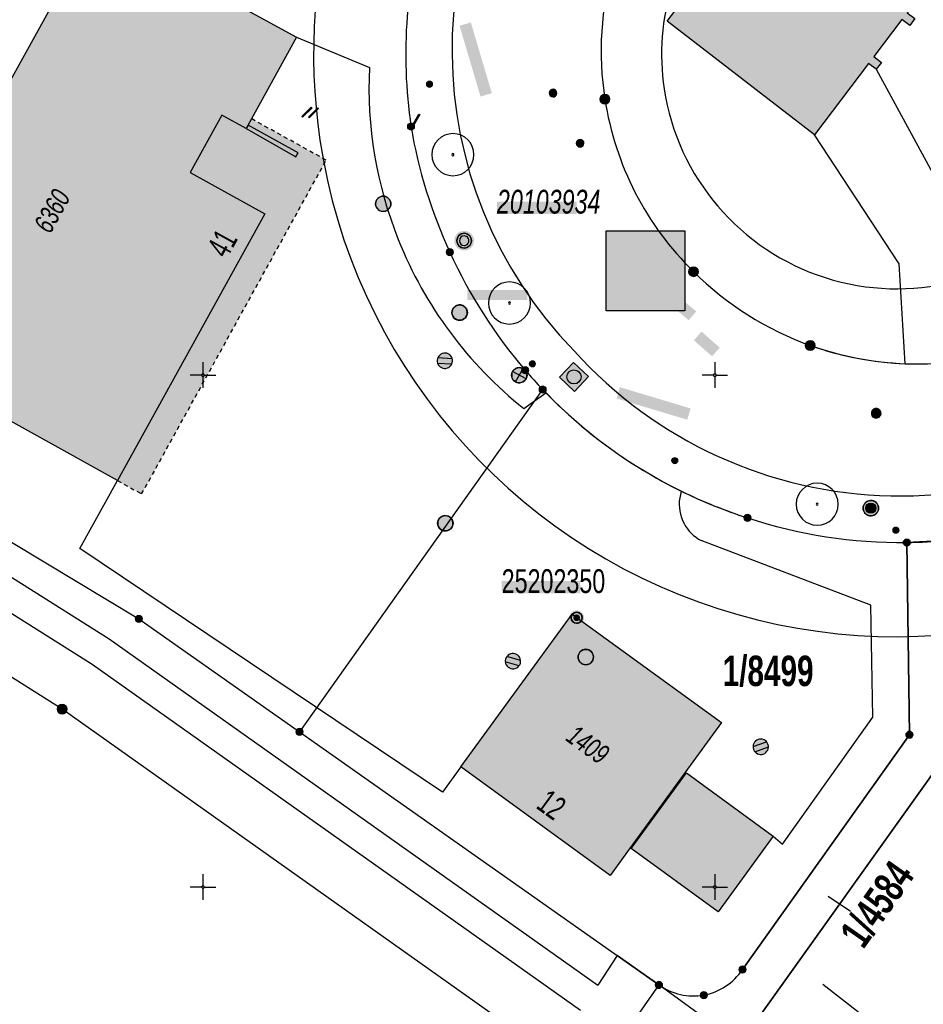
# Model space of a CAD drawing. Header units: metres. Extents: x 2695560 to 2696939, y 1260491 to 1262050.
# Tile 810 of 1005: x 2696017 to 2696061, y 1261544 to 1261592. Entities that reach past the tile are written whole.
import ezdxf

# ---------------------------------------------------------------- set-up
doc = ezdxf.new("R2010")
doc.units = ezdxf.units.M
doc.linetypes.add('AUSGEZOGEN', pattern=[0])
doc.linetypes.add('VERDECKT2_S2', pattern=[0.36, 0.2, -0.16])
for name, color, linetype in [('XR$1$AV_Flächen (EO)', 7, 'AUSGEZOGEN'), ('XR$1$AV_Gebäudeflächen (BB)', 7, 'AUSGEZOGEN'), ('XR$1$AV_Gebäudeflächen (EO)', 7, 'AUSGEZOGEN'), ('XR$1$AV_Grenzpunkte', 7, 'AUSGEZOGEN'), ('XR$1$AV_Grundstück-Nr.', 7, 'AUSGEZOGEN'), ('XR$1$AV_Haus-Nr.', 7, 'AUSGEZOGEN'), ('XR$1$AV_Hinweislinien', 7, 'AUSGEZOGEN'), ('XR$1$AV_Höhenfixpunkt-Nr.', 7, 'AUSGEZOGEN'), ('XR$1$AV_Höhenfixpunkte', 7, 'AUSGEZOGEN'), ('XR$1$AV_Koordinatennetzpunkte', 7, 'AUSGEZOGEN'), ('XR$1$AV_Lagefixpunkt-Nr.', 7, 'AUSGEZOGEN'), ('XR$1$AV_Lagefixpunkte', 7, 'AUSGEZOGEN'), ('XR$1$AV_Linien (BB)', 7, 'AUSGEZOGEN'), ('XR$1$AV_Versicherung-Nr.', 7, 'AUSGEZOGEN'), ('XR$1$AW_LK_Schachtdeckel', 24, 'AUSGEZOGEN'), ('XR$1$EW_LK_Knoten', 1, 'AUSGEZOGEN'), ('XR$1$GA_LK_Absperrarmatur', 32, 'AUSGEZOGEN'), ('XR$1$GR_Baum', 94, 'AUSGEZOGEN'), ('XR$1$Liegenschaftsgrenzen', 7, 'AUSGEZOGEN'), ('XR$1$PFAV', 255, 'AUSGEZOGEN'), ('XR$1$PFAW', 255, 'AUSGEZOGEN'), ('XR$1$PFEW', 255, 'AUSGEZOGEN'), ('XR$1$PFGA', 255, 'AUSGEZOGEN'), ('XR$1$PFWA', 255, 'AUSGEZOGEN'), ('XR$1$RAEW', 8, 'AUSGEZOGEN'), ('XR$1$RP_Abstandslinie', 7, 'AUSGEZOGEN'), ('XR$1$WA_LK_Absperrarmatur', 171, 'AUSGEZOGEN'), ('XR$1$WA_LK_Hydrant', 171, 'AUSGEZOGEN'), ('XR$1$WA_LK_Rohrleitungsteil', 171, 'AUSGEZOGEN')]:
    doc.layers.add(name, color=color, linetype=linetype)
doc.styles.add('ARIAL', font='arial.ttf')

# ---------------------------------------------------------------- blocks, each defined once
blk = doc.blocks.new('COMPLEXOBJECT_42')
at = {"layer": 'XR$1$AV_Linien (BB)', "color": 7, "linetype": 'AUSGEZOGEN', "transparency": 33554687}
blk.add_lwpolyline([(6052.851, 11552.492), (6053.295, 11552.096), (6057.72, 11558.29), (6057.624, 11563.768), (6049.336, 11566.922)], dxfattribs=at)
for centre, radius, start, end in [((6050.462, 11568.654), 2.209, 162.0537, 170.631), ((6050.256, 11568.699), 1.998, 170.9164, 208.3171), ((6050.257, 11568.693), 1.996, 208.1608, 242.5261)]:
    blk.add_arc(centre, radius, start, end, dxfattribs=at)
blk = doc.blocks.new('COMPLEXOBJECT_288')
at = {"layer": 'XR$1$AV_Linien (BB)', "color": 7, "linetype": 'AUSGEZOGEN', "transparency": 33554687}
for centre, radius, start, end in [((6058.975, 11590.951), 24.081, 243.8471, 252.1407), ((6059.09, 11590.834), 24.006, 251.7949, 270.6685)]:
    blk.add_arc(centre, radius, start, end, dxfattribs=at)
blk = doc.blocks.new('COMPLEXOBJECT_289')
at = {"layer": 'XR$1$AV_Linien (BB)', "color": 7, "linetype": 'AUSGEZOGEN', "transparency": 33554687}
blk.add_lwpolyline([(6059.37, 11566.83), (6059.5, 11557.44), (6051.35, 11545.97)], dxfattribs=at)
for centre, radius, start, end in [((6048.868, 11547.668), 3.007, 281.3456, 325.6137), ((6048.983, 11547.677), 2.995, 235.1156, 279.1628)]:
    blk.add_arc(centre, radius, start, end, dxfattribs=at)
blk = doc.blocks.new('COMPLEXOBJECT_294')
at = {"layer": 'XR$1$AV_Linien (BB)', "color": 7, "linetype": 'AUSGEZOGEN', "transparency": 33554687}
blk.add_lwpolyline([(6057.54, 11611.31), (6054.66, 11608.1), (6048.25, 11600.71)], dxfattribs=at)
for centre, radius, start, end in [((6024.34, 11638.743), 42.984, 349.5405, 3.5448), ((6024.097, 11638.578), 43.194, 344.4514, 349.8144), ((6024.152, 11638.455), 43.108, 335.4728, 344.5896), ((6023.991, 11638.691), 43.352, 331.4171, 335.2774), ((6024.373, 11638.746), 43.043, 320.4021, 331.1098), ((6059.407, 11590.675), 15.006, 138.0319, 163.0896), ((6059.441, 11590.822), 14.996, 163.6626, 189.0219), ((6059.446, 11590.766), 14.993, 188.8081, 225.621), ((6059.964, 11591.161), 15.638, 225.2766, 250.1721), ((6059.9, 11591.191), 15.645, 250.4319, 267.7952)]:
    blk.add_arc(centre, radius, start, end, dxfattribs=at)
blk = doc.blocks.new('COMPLEXOBJECT_398')
at = {"layer": 'XR$1$AV_Linien (BB)', "color": 7, "linetype": 'AUSGEZOGEN', "transparency": 33554687}
for p, q in [((6029.573, 11591.498), (6033.127, 11590.017)), ((6040.678, 11573.364), (6041.743, 11574.14))]:
    blk.add_line(p, q, dxfattribs=at)
for centre, radius, start, end in [((6053.172, 11589.066), 20.067, 177.2837, 201.7957), ((6053.164, 11589.063), 20.059, 201.7966, 231.5042)]:
    blk.add_arc(centre, radius, start, end, dxfattribs=at)
blk = doc.blocks.new('COMPLEXOBJECT_402')
at = {"layer": 'XR$1$AV_Linien (BB)', "color": 7, "linetype": 'AUSGEZOGEN', "transparency": 33554687}
for p, q in [((6036.065, 11598.028), (6035.99, 11597.79)), ((6041.59, 11574.3), (6041.743, 11574.14))]:
    blk.add_line(p, q, dxfattribs=at)
for centre, radius, start, end in [((6058.904, 11590.647), 24.002, 162.6858, 188.4016), ((6058.774, 11591.083), 23.941, 189.4802, 204.9088), ((6058.912, 11590.905), 23.992, 204.3845, 220.7636), ((6058.733, 11590.656), 23.694, 220.5892, 223.6541)]:
    blk.add_arc(centre, radius, start, end, dxfattribs=at)
blk = doc.blocks.new('COMPLEXOBJECT_563')
at = {"layer": 'XR$1$AV_Linien (BB)', "color": 7, "linetype": 'AUSGEZOGEN', "transparency": 33554687}
for centre, radius, start, end in [((6058.239, 11590.872), 21.077, 136.9843, 224.1981), ((6059.061, 11590.564), 21.466, 222.0776, 315.4497)]:
    blk.add_arc(centre, radius, start, end, dxfattribs=at)
blk = doc.blocks.new('COMPLEXOBJECT_1268')
at = {"layer": 'XR$1$Liegenschaftsgrenzen', "color": 7, "linetype": 'AUSGEZOGEN', "transparency": 33554687}
for centre, radius, start, end in [((6058.933, 11590.851), 23.973, 223.661, 252.1636), ((6059.09, 11590.834), 24.006, 251.7949, 270.6685)]:
    blk.add_arc(centre, radius, start, end, dxfattribs=at)
blk = doc.blocks.new('COMPLEXOBJECT_1269')
at = {"layer": 'XR$1$Liegenschaftsgrenzen', "color": 7, "linetype": 'AUSGEZOGEN', "transparency": 33554687}
for centre, radius, start, end in [((6058.904, 11590.647), 24.002, 162.6858, 188.4016), ((6058.774, 11591.083), 23.941, 189.4802, 204.9088), ((6058.912, 11590.905), 23.992, 204.3845, 220.7636), ((6058.733, 11590.656), 23.694, 220.5892, 223.6541)]:
    blk.add_arc(centre, radius, start, end, dxfattribs=at)
blk = doc.blocks.new('COMPLEXOBJECT_1335')
at = {"layer": 'XR$1$Liegenschaftsgrenzen', "color": 7, "linetype": 'AUSGEZOGEN', "transparency": 33554687}
blk.add_lwpolyline([(6051.35, 11545.97), (6059.5, 11557.44), (6059.37, 11566.83)], dxfattribs=at)
for centre, radius, start, end in [((6048.868, 11547.668), 3.007, 281.3456, 325.6137), ((6048.983, 11547.677), 2.995, 235.1156, 279.1628)]:
    blk.add_arc(centre, radius, start, end, dxfattribs=at)
blk = doc.blocks.new('COMPLEXOBJECT_1336')
at = {"layer": 'XR$1$Liegenschaftsgrenzen', "color": 7, "linetype": 'AUSGEZOGEN', "transparency": 33554687}
blk.add_line((6048.25, 11600.71), (6054.66, 11608.1), dxfattribs=at)
for centre, radius, start, end in [((6059.407, 11590.675), 15.006, 138.0319, 163.0896), ((6059.441, 11590.822), 14.996, 163.6626, 189.0219), ((6059.446, 11590.766), 14.993, 188.8081, 225.621), ((5805.016, 11839.466), 371.446, 315.7338, 317.13039), ((6059.868, 11591.188), 15.649, 281.4331, 315.3976), ((6059.964, 11591.161), 15.638, 225.2766, 250.1721), ((6059.902, 11591.2), 15.654, 250.4365, 281.3041)]:
    blk.add_arc(centre, radius, start, end, dxfattribs=at)
blk = doc.blocks.new('BWAV1')
at = {"layer": 'XR$1$PFAV', "transparency": 33554687}
blk.add_hatch(color=7, dxfattribs=at).paths.add_polyline_path([(0.67, 0), (0.656, 0.135), (0.616, 0.264), (0.55, 0.383), (0.462, 0.486), (0.354, 0.569), (0.233, 0.628), (0.101, 0.662), (-0.034, 0.669), (-0.168, 0.649), (-0.295, 0.602), (-0.41, 0.53), (-0.508, 0.436), (-0.586, 0.325), (-0.639, 0.201), (-0.667, 0.068), (-0.667, -0.068), (-0.639, -0.201), (-0.586, -0.325), (-0.508, -0.436), (-0.41, -0.53), (-0.295, -0.602), (-0.168, -0.649), (-0.034, -0.669), (0.101, -0.662), (0.233, -0.628), (0.354, -0.569), (0.462, -0.486), (0.55, -0.383), (0.616, -0.264), (0.656, -0.135)])
at = {"color": 7, "transparency": 33554687}
for radius, start, end in [(0.5, 91.19481, 268.80519), (0.326, 91.19481, 268.80519), (0.5, 268.80519, 91.19481), (0.326, 268.80519, 91.19481)]:
    blk.add_arc((0, 0), radius, start, end, dxfattribs=at)
at = {"layer": 'XR$1$PFAV', "transparency": 33554687}
blk.add_circle((0, 0), 0.5, dxfattribs=at)
blk = doc.blocks.new('BAV15')
at = {"layer": 'XR$1$PFAV', "transparency": 33554687}
blk.add_hatch(color=7, dxfattribs=at).paths.add_polyline_path([(0.5, 0), (0.49, 0.1), (0.46, 0.2), (0.41, 0.29), (0.34, 0.36), (0.26, 0.42), (0.17, 0.47), (0.08, 0.49), (-0.03, 0.5), (-0.13, 0.48), (-0.22, 0.45), (-0.31, 0.4), (-0.38, 0.33), (-0.44, 0.24), (-0.48, 0.15), (-0.5, 0.05), (-0.5, -0.05), (-0.48, -0.15), (-0.44, -0.24), (-0.38, -0.33), (-0.31, -0.4), (-0.22, -0.45), (-0.13, -0.48), (-0.03, -0.5), (0.08, -0.49), (0.17, -0.47), (0.26, -0.42), (0.34, -0.36), (0.41, -0.29), (0.46, -0.2), (0.49, -0.1)])
at = {"color": 7, "transparency": 33554687}
for start, end in [(90, 270), (270, 90)]:
    blk.add_arc((0, 0), 0.5, start, end, dxfattribs=at)
at = {"layer": 'XR$1$PFAV', "transparency": 33554687}
blk.add_circle((0, 0), 0.5, dxfattribs=at)
blk = doc.blocks.new('BWAV18')
at = {"true_color": 0x000000, "transparency": 33554687}
blk.add_hatch(color=18, dxfattribs=at).paths.add_polyline_path([(0.3, 0), (0.294, 0.06), (0.276, 0.118), (0.246, 0.171), (0.207, 0.217), (0.159, 0.255), (0.104, 0.281), (0.045, 0.297), (-0.015, 0.3), (-0.075, 0.29), (-0.132, 0.269), (-0.184, 0.237), (-0.228, 0.195), (-0.262, 0.146), (-0.286, 0.09), (-0.298, 0.03), (-0.298, -0.03), (-0.286, -0.09), (-0.262, -0.146), (-0.228, -0.195), (-0.184, -0.237), (-0.132, -0.269), (-0.075, -0.29), (-0.015, -0.3), (0.045, -0.297), (0.104, -0.281), (0.159, -0.255), (0.207, -0.217), (0.246, -0.171), (0.276, -0.118), (0.294, -0.06)])
at = {"layer": 'XR$1$PFAV', "transparency": 33554687}
blk.add_hatch(color=7, dxfattribs=at).paths.add_polyline_path([(0.67, 0), (0.656, 0.135), (0.616, 0.264), (0.55, 0.383), (0.462, 0.486), (0.354, 0.569), (0.233, 0.628), (0.101, 0.662), (-0.034, 0.669), (-0.168, 0.649), (-0.295, 0.602), (-0.41, 0.53), (-0.508, 0.436), (-0.586, 0.325), (-0.639, 0.201), (-0.667, 0.068), (-0.667, -0.068), (-0.639, -0.201), (-0.586, -0.325), (-0.508, -0.436), (-0.41, -0.53), (-0.295, -0.602), (-0.168, -0.649), (-0.034, -0.669), (0.101, -0.662), (0.233, -0.628), (0.354, -0.569), (0.462, -0.486), (0.55, -0.383), (0.616, -0.264), (0.656, -0.135)])
at = {"color": 7, "transparency": 33554687}
for start, end in [(91.19481, 268.80519), (268.80519, 91.19481)]:
    blk.add_arc((0, 0), 0.5, start, end, dxfattribs=at)
at = {"layer": 'XR$1$PFAV', "transparency": 33554687}
blk.add_circle((0, 0), 0.5, dxfattribs=at)
blk = doc.blocks.new('BAV2041')
at = {"color": 7, "transparency": 33554687}
for p, q in [((0, 0.5), (0, 0.05)), ((-0.05, 0), (-0.5, 0)), ((0.05, 0), (0.5, 0)), ((0, -0.05), (0, -0.5))]:
    blk.add_line(p, q, dxfattribs=at)
blk.add_circle((0, 0), 0.05, dxfattribs=at)
for start, end in [(90, 270), (270, 90)]:
    blk.add_arc((0, 0), 0.05, start, end, dxfattribs=at)
blk = doc.blocks.new('COMPLEXOBJECT_1447')
at = {"layer": 'XR$1$RP_Abstandslinie', "color": 7, "linetype": 'AUSGEZOGEN', "transparency": 33554687}
for centre, radius, start, end in [((6058.899, 11590.65), 11.501, 137.5711, 188.3516), ((6058.891, 11590.717), 11.503, 188.685, 252.2818), ((6058.892, 11590.712), 11.498, 252.269, 315.55)]:
    blk.add_arc(centre, radius, start, end, dxfattribs=at)
blk = doc.blocks.new('COMPLEXOBJECT_1448')
at = {"layer": 'XR$1$RP_Abstandslinie', "color": 7, "linetype": 'AUSGEZOGEN', "transparency": 33554687}
blk.add_lwpolyline([(6055.28, 11545.26), (6088.03, 11519.72), (6093.24, 11520.65), (6115.19, 11556.9), (6139, 11596.26), (6160.24, 11631.33), (6176.29, 11657.85), (6191.31, 11682.66), (6188.98, 11688.6)], dxfattribs=at)
for centre, radius, start, end in [((6058.9, 11590.645), 28.496, 137.6804, 188.4041), ((6058.894, 11590.728), 28.502, 188.5707, 252.1351), ((6058.893, 11590.724), 28.498, 252.1336, 315.5306)]:
    blk.add_arc(centre, radius, start, end, dxfattribs=at)
blk = doc.blocks.new('WBGR1')
at = {"color": 94, "transparency": 33554687}
for radius, start, end in [(1, 90, 270), (1, 270, 90), (0.05, 90, 270), (0.05, 270, 90)]:
    blk.add_arc((0, 0), radius, start, end, dxfattribs=at)
blk = doc.blocks.new('BAW2090')
at = {"layer": 'XR$1$PFAW', "lineweight": 25, "transparency": 33554687}
blk.add_hatch(color=7, dxfattribs=at).paths.add_polyline_path([(0.5, 0), (0.49, 0.101), (0.459, 0.197), (0.41, 0.286), (0.344, 0.362), (0.264, 0.424), (0.174, 0.469), (0.076, 0.494), (-0.025, 0.499), (-0.125, 0.484), (-0.22, 0.449), (-0.306, 0.395), (-0.379, 0.326), (-0.437, 0.243), (-0.477, 0.15), (-0.497, 0.051), (-0.497, -0.051), (-0.477, -0.15), (-0.437, -0.243), (-0.379, -0.326), (-0.306, -0.395), (-0.22, -0.449), (-0.125, -0.484), (-0.025, -0.499), (0.076, -0.494), (0.174, -0.469), (0.264, -0.424), (0.344, -0.362), (0.41, -0.286), (0.459, -0.197), (0.49, -0.101)])
at = {"lineweight": 25, "transparency": 33554687}
for p, q in [((-0.177, 0.468), (-0.177, -0.468)), ((0.179, 0.467), (0.177, -0.468))]:
    blk.add_line(p, q, dxfattribs=at)
for start, end in [(90, 180), (180, 270), (0, 90), (270, 0)]:
    blk.add_arc((0, 0), 0.5, start, end, dxfattribs=at)
blk = doc.blocks.new('BAW2082')
at = {"layer": 'XR$1$PFAW', "transparency": 33554687}
blk.add_hatch(color=7, dxfattribs=at).paths.add_polyline_path([(0.509, -0.003), (0.499, 0.098), (0.469, 0.194), (0.42, 0.283), (0.354, 0.359), (0.274, 0.421), (0.183, 0.466), (0.085, 0.491), (-0.016, 0.496), (-0.116, 0.481), (-0.211, 0.446), (-0.297, 0.392), (-0.37, 0.323), (-0.428, 0.24), (-0.468, 0.147), (-0.488, 0.047), (-0.488, -0.054), (-0.468, -0.153), (-0.428, -0.246), (-0.37, -0.329), (-0.297, -0.398), (-0.211, -0.452), (-0.116, -0.487), (-0.016, -0.502), (0.085, -0.497), (0.183, -0.472), (0.274, -0.427), (0.354, -0.366), (0.42, -0.289), (0.469, -0.2), (0.499, -0.104)])
at = {"transparency": 33554687}
for start, end in [(91.19481, 268.80519), (268.80519, 91.19481)]:
    blk.add_arc((0.01, 0), 0.5, start, end, dxfattribs=at)
at = {"layer": 'XR$1$PFAW', "transparency": 33554687}
blk.add_circle((0.009, -0.003), 0.5, dxfattribs=at)
blk = doc.blocks.new('BAW2087')
at = {"lineweight": 25, "true_color": 0x000000, "transparency": 33554687}
h = blk.add_hatch(color=18, dxfattribs=at)
h.paths.add_polyline_path([(-0.5, 0.5), (-0.5, -0.5), (0.5, -0.5), (0.5, 0.5)])
h.paths.add_polyline_path([(0.337, -0.069), (0.316, -0.136), (0.282, -0.196), (0.237, -0.249), (0.182, -0.292), (0.119, -0.322), (0.052, -0.34), (-0.017, -0.343), (-0.086, -0.333), (-0.151, -0.309), (-0.21, -0.272), (-0.261, -0.224), (-0.301, -0.167), (-0.328, -0.103), (-0.342, -0.035), (-0.342, 0.035), (-0.328, 0.103), (-0.301, 0.167), (-0.261, 0.224), (-0.21, 0.272), (-0.151, 0.309), (-0.086, 0.333), (-0.017, 0.343), (0.052, 0.34), (0.119, 0.322), (0.182, 0.292), (0.237, 0.249), (0.282, 0.196), (0.316, 0.136), (0.337, 0.069), (0.344, 0)], flags=16)
at = {"layer": 'XR$1$PFAW', "lineweight": 25, "transparency": 33554687}
blk.add_hatch(color=7, dxfattribs=at).paths.add_polyline_path([(0.344, 0), (0.337, 0.069), (0.316, 0.136), (0.282, 0.196), (0.237, 0.249), (0.182, 0.292), (0.119, 0.322), (0.052, 0.34), (-0.017, 0.343), (-0.086, 0.333), (-0.151, 0.309), (-0.21, 0.272), (-0.261, 0.224), (-0.301, 0.167), (-0.328, 0.103), (-0.342, 0.035), (-0.342, -0.035), (-0.328, -0.103), (-0.301, -0.167), (-0.261, -0.224), (-0.21, -0.272), (-0.151, -0.309), (-0.086, -0.333), (-0.017, -0.343), (0.052, -0.34), (0.119, -0.322), (0.182, -0.292), (0.237, -0.249), (0.282, -0.196), (0.316, -0.136), (0.337, -0.069)])
at = {"lineweight": 25, "transparency": 33554687}
for p, q in [((-0.5, 0.5, 0.993), (0.5, 0.5, 0.993)), ((-0.5, -0.5, 0.993), (-0.5, 0.5, 0.993)), ((0.5, 0.5, 0.993), (0.5, -0.5, 0.993)), ((0.5, -0.5, 0.993), (-0.5, -0.5, 0.993))]:
    blk.add_line(p, q, dxfattribs=at)
blk.add_circle((0, 0), 0.344, dxfattribs=at)
at = {"layer": 'XR$1$PFAW', "lineweight": 25, "transparency": 33554687}
blk.add_line((-0.5, 0.5), (0.5, 0.5), dxfattribs=at)
at = {"layer": 'XR$1$PFAW', "color": 31, "lineweight": 25, "transparency": 33554687}
for p, q in [((-0.5, -0.5), (-0.5, 0.5)), ((0.5, 0.5), (0.5, -0.5)), ((0.5, -0.5), (-0.5, -0.5))]:
    blk.add_line(p, q, dxfattribs=at)
at = {"layer": 'XR$1$PFAW', "lineweight": 25, "transparency": 33554687}
blk.add_circle((0, 0), 0.344, dxfattribs=at)
blk = doc.blocks.new('BWA2013')
at = {"true_color": 0x000000, "transparency": 33554687}
blk.add_hatch(color=18, dxfattribs=at).paths.add_polyline_path([(-0.291, -0.409), (0.352, 0.357), (0.291, 0.409), (-0.352, -0.357)])
at = {"transparency": 33554687}
blk.add_lwpolyline([(-0.291, -0.409), (-0.352, -0.357), (0.291, 0.409), (0.352, 0.357), (-0.291, -0.409)], close=True, dxfattribs=at)
blk = doc.blocks.new('BWA2009')
at = {"true_color": 0x000000, "transparency": 33554687}
blk.add_hatch(color=18, dxfattribs=at).paths.add_polyline_path([(0.333, 0), (0.327, 0.067), (0.306, 0.131), (0.274, 0.19), (0.23, 0.242), (0.176, 0.283), (0.116, 0.313), (0.05, 0.329), (-0.017, 0.333), (-0.084, 0.323), (-0.147, 0.299), (-0.204, 0.264), (-0.253, 0.217), (-0.291, 0.162), (-0.318, 0.1), (-0.332, 0.034), (-0.332, -0.034), (-0.318, -0.1), (-0.291, -0.162), (-0.253, -0.217), (-0.204, -0.264), (-0.147, -0.299), (-0.084, -0.323), (-0.017, -0.333), (0.05, -0.329), (0.116, -0.313), (0.176, -0.283), (0.23, -0.242), (0.274, -0.19), (0.306, -0.131), (0.327, -0.067)])
at = {"layer": 'XR$1$PFWA', "transparency": 33554687}
blk.add_hatch(color=7, dxfattribs=at).paths.add_polyline_path([(0.5, 0), (0.49, 0.101), (0.459, 0.197), (0.41, 0.286), (0.344, 0.362), (0.264, 0.424), (0.174, 0.469), (0.076, 0.494), (-0.025, 0.499), (-0.125, 0.484), (-0.22, 0.449), (-0.306, 0.395), (-0.379, 0.326), (-0.437, 0.243), (-0.477, 0.15), (-0.497, 0.051), (-0.497, -0.051), (-0.477, -0.15), (-0.437, -0.243), (-0.379, -0.326), (-0.306, -0.395), (-0.22, -0.449), (-0.125, -0.484), (-0.025, -0.499), (0.076, -0.494), (0.174, -0.469), (0.264, -0.424), (0.344, -0.362), (0.41, -0.286), (0.459, -0.197), (0.49, -0.101)])
at = {"transparency": 33554687}
blk.add_circle((0, 0), 0.333, dxfattribs=at)
for start, end in [(90, 180), (180, 270), (0, 90), (270, 0)]:
    blk.add_arc((0, 0), 0.5, start, end, dxfattribs=at)
at = {"layer": 'XR$1$PFWA', "transparency": 33554687}
blk.add_circle((0, 0), 0.5, dxfattribs=at)
blk = doc.blocks.new('BWA965')
at = {"layer": 'XR$1$PFWA', "transparency": 33554687}
blk.add_hatch(color=7, dxfattribs=at).paths.add_polyline_path([(0, 0.5), (-0.05, 0.5), (-0.1, 0.49), (-0.15, 0.48), (-0.2, 0.46), (-0.24, 0.44), (-0.29, 0.41), (-0.33, 0.38), (-0.36, 0.34), (-0.4, 0.31), (-0.42, 0.26), (-0.45, 0.22), (-0.47, 0.17), (-0.48, 0.13), (-0.49, 0.08), (-0.5, 0.03), (-0.5, -0.03), (-0.49, -0.08), (-0.48, -0.13), (-0.47, -0.17), (-0.45, -0.22), (-0.42, -0.26), (-0.4, -0.31), (-0.36, -0.34), (-0.33, -0.38), (-0.29, -0.41), (-0.24, -0.44), (-0.2, -0.46), (-0.15, -0.48), (-0.1, -0.49), (-0.05, -0.5), (0, -0.5), (0.05, -0.5), (0.1, -0.49), (0.15, -0.48), (0.2, -0.46), (0.24, -0.44), (0.29, -0.41), (0.33, -0.38), (0.36, -0.34), (0.4, -0.31), (0.42, -0.26), (0.45, -0.22), (0.47, -0.17), (0.48, -0.13), (0.49, -0.08), (0.5, -0.03), (0.5, 0.03), (0.49, 0.08), (0.48, 0.13), (0.47, 0.17), (0.45, 0.22), (0.42, 0.26), (0.4, 0.31), (0.36, 0.34), (0.33, 0.38), (0.29, 0.41), (0.24, 0.44), (0.2, 0.46), (0.15, 0.48), (0.1, 0.49), (0.05, 0.5)])
at = {"transparency": 33554687}
blk.add_line((0, 0.5), (0, -0.5), dxfattribs=at)
for start, end in [(90, 270), (270, 90)]:
    blk.add_arc((0, 0), 0.5, start, end, dxfattribs=at)
blk = doc.blocks.new('BGA2012')
at = {"layer": 'XR$1$PFGA', "transparency": 33554687}
blk.add_hatch(color=7, dxfattribs=at).paths.add_polyline_path([(0.35, -0.35), (0.42, -0.28), (0.46, -0.19), (0.49, -0.09), (0.5, 0.01), (0.49, 0.11), (0.45, 0.21), (0.4, 0.3), (0.34, 0.37), (0.25, 0.43), (0.16, 0.47), (0.06, 0.5), (-0.04, 0.5), (-0.14, 0.48), (-0.23, 0.44), (-0.32, 0.39), (-0.39, 0.32), (-0.44, 0.23), (-0.48, 0.14), (-0.5, 0.04), (-0.5, -0.06), (-0.47, -0.16), (-0.43, -0.25), (-0.37, -0.34), (-0.3, -0.4), (-0.21, -0.45), (-0.11, -0.49), (-0.01, -0.5), (0.09, -0.49), (0.19, -0.46), (0.28, -0.42)])
at = {"color": 32, "transparency": 33554687}
blk.add_line((0.35, 0.35), (-0.35, -0.35), dxfattribs=at)
for start, end in [(45, 225), (225, 45)]:
    blk.add_arc((0, 0), 0.5, start, end, dxfattribs=at)
blk = doc.blocks.new('BEWLP2549_S')
at = {"layer": 'XR$1$PFEW', "transparency": 33554687}
blk.add_hatch(color=7, dxfattribs=at).paths.add_polyline_path([(0.5, 0), (0.49, 0.101), (0.459, 0.197), (0.41, 0.286), (0.344, 0.362), (0.264, 0.424), (0.174, 0.469), (0.076, 0.494), (-0.025, 0.499), (-0.125, 0.484), (-0.22, 0.449), (-0.306, 0.395), (-0.379, 0.326), (-0.437, 0.243), (-0.477, 0.15), (-0.497, 0.051), (-0.497, -0.051), (-0.477, -0.15), (-0.437, -0.243), (-0.379, -0.326), (-0.306, -0.395), (-0.22, -0.449), (-0.125, -0.484), (-0.025, -0.499), (0.076, -0.494), (0.174, -0.469), (0.264, -0.424), (0.344, -0.362), (0.41, -0.286), (0.459, -0.197), (0.49, -0.101)])
at = {"color": 1, "transparency": 33554687}
for p, q in [((0.354, -0.354), (-0.354, 0.354)), ((-0.354, -0.354), (0.354, 0.354))]:
    blk.add_line(p, q, dxfattribs=at)
for start, end in [(91.38095, 268.61905), (268.61905, 91.38095)]:
    blk.add_arc((0, 0), 0.5, start, end, dxfattribs=at)
at = {"layer": 'XR$1$PFEW', "transparency": 33554687}
blk.add_circle((0, 0), 0.5, dxfattribs=at)
blk = doc.blocks.new('BEW957')
at = {"layer": 'XR$1$RAEW', "transparency": 33554687}
blk.add_hatch(color=1, dxfattribs=at).paths.add_polyline_path([(-0.5, 0), (-0.5, -0.05), (-0.49, -0.1), (-0.48, -0.15), (-0.46, -0.2), (-0.44, -0.24), (-0.41, -0.29), (-0.38, -0.33), (-0.34, -0.36), (-0.31, -0.4), (-0.26, -0.42), (-0.22, -0.45), (-0.17, -0.47), (-0.13, -0.48), (-0.08, -0.49), (-0.03, -0.5), (0.03, -0.5), (0.08, -0.49), (0.13, -0.48), (0.17, -0.47), (0.22, -0.45), (0.26, -0.42), (0.31, -0.4), (0.34, -0.36), (0.38, -0.33), (0.41, -0.29), (0.44, -0.24), (0.46, -0.2), (0.48, -0.15), (0.49, -0.1), (0.5, -0.05), (0.5, 0), (0.5, 0.05), (0.49, 0.1), (0.48, 0.15), (0.46, 0.2), (0.44, 0.24), (0.41, 0.29), (0.38, 0.33), (0.34, 0.36), (0.31, 0.4), (0.26, 0.42), (0.22, 0.45), (0.17, 0.47), (0.13, 0.48), (0.08, 0.49), (0.03, 0.5), (-0.03, 0.5), (-0.08, 0.49), (-0.13, 0.48), (-0.17, 0.47), (-0.22, 0.45), (-0.26, 0.42), (-0.31, 0.4), (-0.34, 0.36), (-0.38, 0.33), (-0.41, 0.29), (-0.44, 0.24), (-0.46, 0.2), (-0.48, 0.15), (-0.49, 0.1), (-0.5, 0.05)])
at = {"color": 1, "transparency": 33554687}
for start, end in [(90, 180), (180, 270), (0, 90), (270, 0)]:
    blk.add_arc((0, 0), 0.5, start, end, dxfattribs=at)
at = {"layer": 'XR$1$RAEW', "color": 1, "transparency": 33554687}
blk.add_circle((0, 0), 0.5, dxfattribs=at)

msp = doc.modelspace()

# ---------------------------------------------------------------- hatches: boundary and pattern name
at = {"transparency": 33554687}
for points in [[(2696039.053, 1261592.033), (2696038.501, 1261591.87), (2696039.525, 1261588.413), (2696040.077, 1261588.576)], [(2696040.326, 1261583.284), (2696040.326, 1261582.681), (2696044.221, 1261582.681), (2696044.221, 1261583.284)], [(2696045.657, 1261581.852), (2696045.657, 1261577.951), (2696049.497, 1261577.951), (2696049.497, 1261581.852)], [(2696038.874, 1261578.965), (2696038.874, 1261578.476), (2696041.813, 1261578.476), (2696041.813, 1261578.965)], [(2696049.152, 1261578.691), (2696048.783, 1261578.257), (2696049.692, 1261577.485), (2696050.061, 1261577.919)], [(2696050.318, 1261576.934), (2696049.944, 1261576.509), (2696050.834, 1261575.728), (2696051.208, 1261576.153)], [(2696046.333, 1261574.22), (2696046.168, 1261573.668), (2696049.621, 1261572.632), (2696049.786, 1261573.184)], [(2696040.56, 1261564.755), (2696040.56, 1261564.152), (2696044.402, 1261564.152), (2696044.402, 1261564.755)]]:
    msp.add_hatch(color=7, dxfattribs=at).paths.add_polyline_path(points)
at = {"layer": 'XR$1$AV_Gebäudeflächen (BB)', "true_color": 0xd2d2d2, "transparency": 33554687}
for points in [[(2696058.854, 1261589.745), (2696059.107, 1261590.078), (2696058.732, 1261590.362), (2696060.102, 1261592.174), (2696060.485, 1261591.885), (2696060.737, 1261592.218), (2696060.355, 1261592.508), (2696062.993, 1261595.997), (2696055.833, 1261601.552), (2696053.41, 1261598.368), (2696053.172, 1261598.55), (2696050.822, 1261595.463), (2696051.061, 1261595.281), (2696048.633, 1261592.09), (2696055.841, 1261586.539), (2696058.479, 1261590.028)], [(2696030.543, 1261591.308), (2696020.709, 1261596.686), (2696016.324, 1261588.757), (2696010.17, 1261592.16), (2696003.444, 1261579.92), (2696007.055, 1261577.936), (2696007.766, 1261579.228), (2696014.402, 1261575.582), (2696013.692, 1261574.289), (2696013.639, 1261574.193), (2696021.794, 1261569.66), (2696028.999, 1261582.689), (2696025.341, 1261584.712), (2696026.885, 1261587.503), (2696028.075, 1261586.845), (2696028.341, 1261587.326)], [(2696046.832, 1261551.725), (2696051.288, 1261557.845), (2696043.993, 1261563.132), (2696038.567, 1261555.679), (2696045.851, 1261550.376)], [(2696046.881, 1261551.69), (2696051.125, 1261548.599), (2696053.821, 1261552.302), (2696049.577, 1261555.392)]]:
    msp.add_hatch(color=254, dxfattribs=at).paths.add_polyline_path(points)
at = {"layer": 'XR$1$AV_Gebäudeflächen (EO)', "true_color": 0xebebeb, "transparency": 33554687}
msp.add_hatch(color=7, dxfattribs=at).paths.add_polyline_path([(2696022.976, 1261569.007), (2696031.99, 1261585.308), (2696028.341, 1261587.326), (2696028.075, 1261586.845), (2696026.885, 1261587.503), (2696025.341, 1261584.712), (2696028.999, 1261582.689), (2696021.794, 1261569.66)])

# ---------------------------------------------------------------- linework, layer by layer
at = {"color": 24, "lineweight": -3, "transparency": 33554687}
msp.add_lwpolyline([(2696045.657, 1261581.852), (2696049.497, 1261581.852), (2696049.497, 1261577.951), (2696045.657, 1261577.951), (2696045.657, 1261581.852)], close=True, dxfattribs=at)
at = {"layer": 'XR$1$AV_Flächen (EO)', "color": 7, "linetype": 'VERDECKT2_S2', "transparency": 33554687}
msp.add_line((2696021.794, 1261569.66), (2696022.976, 1261569.007), dxfattribs=at)
at = {"layer": 'XR$1$AV_Flächen (EO)', "color": 7, "linetype": 'AUSGEZOGEN', "transparency": 33554687}
msp.add_lwpolyline([(2696028.341, 1261587.326), (2696028.075, 1261586.845), (2696026.885, 1261587.503), (2696025.341, 1261584.712), (2696028.999, 1261582.689), (2696021.794, 1261569.66)], dxfattribs=at)
at = {"layer": 'XR$1$AV_Flächen (EO)', "color": 7, "linetype": 'VERDECKT2_S2', "transparency": 33554687}
msp.add_lwpolyline([(2696022.976, 1261569.007), (2696031.99, 1261585.308), (2696028.341, 1261587.326)], dxfattribs=at)
at = {"layer": 'XR$1$AV_Flächen (EO)', "color": 7, "linetype": 'AUSGEZOGEN', "transparency": 33554687}
msp.add_lwpolyline([(2696028.075, 1261586.845), (2696030.505, 1261585.471), (2696030.616, 1261585.672), (2696028.173, 1261587.023), (2696028.075, 1261586.845)], close=True, dxfattribs=at)
at = {"layer": 'XR$1$AV_Hinweislinien', "color": 7, "linetype": 'AUSGEZOGEN', "transparency": 33554687}
msp.add_line((2696057.598, 1261548.62), (2696056.506, 1261549.348), dxfattribs=at)
at = {"layer": 'XR$1$AV_Linien (BB)', "color": 7, "linetype": 'AUSGEZOGEN', "transparency": 33554687}
for p, q in [((2696062.34, 1261566.74), (2696060.34, 1261566.64)), ((2696046.881, 1261551.69), (2696046.832, 1261551.725)), ((2696046.195, 1261546.469), (2696045.248, 1261545.026)), ((2696048.24, 1261545.03), (2696046.195, 1261546.469)), ((2696052.19, 1261542.16), (2696048.24, 1261545.03))]:
    msp.add_line(p, q, dxfattribs=at)
for points in [[(2696055.841, 1261586.539), (2696048.633, 1261592.09), (2696051.061, 1261595.281), (2696050.822, 1261595.463), (2696053.172, 1261598.55), (2696053.41, 1261598.368), (2696055.833, 1261601.552), (2696062.993, 1261595.997), (2696060.355, 1261592.508), (2696060.737, 1261592.218), (2696060.485, 1261591.885), (2696060.102, 1261592.174), (2696058.732, 1261590.362), (2696059.107, 1261590.078), (2696058.854, 1261589.745)], [(2696021.794, 1261569.66), (2696013.639, 1261574.193), (2696013.692, 1261574.289), (2696014.402, 1261575.582), (2696007.766, 1261579.228), (2696007.055, 1261577.936), (2696003.444, 1261579.92), (2696010.17, 1261592.16), (2696016.324, 1261588.757), (2696020.709, 1261596.686), (2696030.543, 1261591.308)], [(2696030.543, 1261591.308), (2696028.341, 1261587.326), (2696028.075, 1261586.845), (2696026.885, 1261587.503), (2696025.341, 1261584.712), (2696028.999, 1261582.689), (2696021.794, 1261569.66)], [(2696058.854, 1261589.745), (2696058.479, 1261590.028), (2696055.841, 1261586.539)], [(2696058.854, 1261589.745), (2696062.728, 1261582.613), (2696063.751, 1261575.623)], [(2696060.268, 1261575.368), (2696059.968, 1261580.245), (2696055.841, 1261586.539)], [(2695967.774, 1261585.052), (2695994.853, 1261575.699), (2696008.533, 1261570.037), (2696021.385, 1261561.929), (2696045.248, 1261545.026)], [(2695966.747, 1261583.831), (2695994.325, 1261574.305), (2696007.846, 1261568.709), (2696020.556, 1261560.691), (2696044.4, 1261543.801)], [(2696038.567, 1261555.679), (2696037.666, 1261554.442), (2696019.955, 1261566.335), (2696021.794, 1261569.66)], [(2696052.19, 1261542.16), (2696062.47, 1261556.56), (2696062.34, 1261566.74)], [(2696038.567, 1261555.679), (2696043.993, 1261563.132), (2696051.288, 1261557.845), (2696046.832, 1261551.725)], [(2696046.832, 1261551.725), (2696045.851, 1261550.376), (2696038.567, 1261555.679)], [(2696046.881, 1261551.69), (2696049.577, 1261555.392), (2696053.821, 1261552.302)], [(2696053.821, 1261552.302), (2696051.125, 1261548.599), (2696046.881, 1261551.69)]]:
    msp.add_lwpolyline(points, dxfattribs=at)
for centre, radius, start, end in [((2696060.874, 1261591.007), 15.651, 267.7815, 280.5931), ((2696059.936, 1261590.712), 24.033, 224.222, 243.8149)]:
    msp.add_arc(centre, radius, start, end, dxfattribs=at)
at = {"layer": 'XR$1$Liegenschaftsgrenzen', "color": 7, "linetype": 'AUSGEZOGEN', "transparency": 33554687}
for p, q in [((2696042.56, 1261574.11), (2696030.68, 1261557.39)), ((2696030.68, 1261557.39), (2696048.24, 1261545.03)), ((2696048.24, 1261545.03), (2696045.355, 1261540.966)), ((2696052.19, 1261542.16), (2696048.24, 1261545.03))]:
    msp.add_line(p, q, dxfattribs=at)
for points in [[(2696045.355, 1261540.966), (2696044.84, 1261540.24), (2696019.09, 1261558.5), (2696006.63, 1261566.36), (2695993.39, 1261571.84), (2695964.93, 1261581.67)], [(2695995.29, 1261576.93), (2696009.11, 1261571.16), (2696022.84, 1261562.91), (2696030.68, 1261557.39)], [(2696062.34, 1261566.74), (2696062.47, 1261556.56), (2696052.19, 1261542.16)]]:
    msp.add_lwpolyline(points, dxfattribs=at)
msp.add_arc((2696060.15, 1261590.492), 23.853, 270.4566, 275.2682, dxfattribs=at)

# ---------------------------------------------------------------- block references
at = {"layer": 'XR$1$AV_Grenzpunkte', "color": 7, "linetype": 'AUSGEZOGEN', "lineweight": -3, "transparency": 33554687}
for p, xscale, yscale in [((2696045.6, 1261588.28), 0.4549999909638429, 0.4549999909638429), ((2696036.13, 1261586.95), 0.3249999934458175, 0.3249999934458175), ((2696038.03, 1261580.81), 0.3249999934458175, 0.3249999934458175), ((2696049.93, 1261579.86), 0.4549999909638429, 0.4549999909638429), ((2696055.63, 1261576.26), 0.4549999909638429, 0.4549999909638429), ((2696041.71, 1261575.05), 0.3249999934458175, 0.3249999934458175), ((2696042.56, 1261574.11), 0.3249999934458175, 0.3249999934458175), ((2696052.56, 1261567.84), 0.3249999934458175, 0.3249999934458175), ((2696060.34, 1261566.64), 0.3249999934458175, 0.3249999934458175), ((2696022.84, 1261562.91), 0.3249999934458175, 0.3249999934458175), ((2696019.09, 1261558.5), 0.4549999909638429, 0.4549999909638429), ((2696030.68, 1261557.39), 0.3249999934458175, 0.3249999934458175), ((2696060.47, 1261557.25), 0.3249999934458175, 0.3249999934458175), ((2696052.32, 1261545.78), 0.3249999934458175, 0.3249999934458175), ((2696048.24, 1261545.03), 0.3249999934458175, 0.3249999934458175), ((2696050.43, 1261544.53), 0.3249999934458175, 0.3249999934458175)]:
    msp.add_blockref('BAV15', p, dxfattribs=dict(at, xscale=xscale, yscale=yscale))
at = {"layer": 'XR$1$AV_Höhenfixpunkte', "color": 7, "linetype": 'AUSGEZOGEN', "lineweight": -3, "transparency": 33554687, "xscale": 0.5399999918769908, "yscale": 0.5399999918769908}
msp.add_blockref('BWAV18', (2696044.22, 1261562.96, 452.158), dxfattribs=at)
at = {"layer": 'XR$1$AV_Koordinatennetzpunkte', "color": 7, "linetype": 'AUSGEZOGEN', "lineweight": -3, "transparency": 33554687, "xscale": 1.25, "yscale": 1.25}
for p in [(2696025.97, 1261574.81), (2696050.97, 1261574.81), (2696025.97, 1261549.81), (2696050.97, 1261549.81)]:
    msp.add_blockref('BAV2041', p, dxfattribs=at)
at = {"layer": 'XR$1$AV_Lagefixpunkte', "color": 7, "linetype": 'AUSGEZOGEN', "lineweight": -3, "transparency": 33554687, "xscale": 0.7199999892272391, "yscale": 0.7199999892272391}
msp.add_blockref('BWAV1', (2696038.726, 1261581.375, 452.829), dxfattribs=at)
at = {"layer": 'XR$1$AV_Linien (BB)', "color": 7, "linetype": 'AUSGEZOGEN', "lineweight": -3, "transparency": 33554687}
for name in ['COMPLEXOBJECT_563', 'COMPLEXOBJECT_294', 'COMPLEXOBJECT_402', 'COMPLEXOBJECT_398', 'COMPLEXOBJECT_42', 'COMPLEXOBJECT_288', 'COMPLEXOBJECT_289']:
    msp.add_blockref(name, (2690000.97, 1249999.81), dxfattribs=at)
at = {"layer": 'XR$1$AW_LK_Schachtdeckel', "color": 24, "linetype": 'AUSGEZOGEN', "lineweight": -3, "transparency": 33554687}
for name, p, xscale, yscale, rotation in [('BAW2082', (2696034.77, 1261583.18), 0.7499999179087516, 0.7499999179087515, 302.957519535), ('BAW2082', (2696038.5, 1261577.86), 0.7499999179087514, 0.7499999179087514, 34.58361816), ('BAW2090', (2696037.781, 1261575.511), 0.7499999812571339, 0.7499999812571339, 86.66577148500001), ('BAW2082', (2696037.81, 1261567.57), 0.7499999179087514, 0.7499999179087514, 141.789413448), ('BAW2090', (2696041.11, 1261560.84), 0.7499999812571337, 0.7499999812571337, 253.760971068), ('BAW2090', (2696053.21, 1261556.66), 0.7499999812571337, 0.7499999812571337, 109.724945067)]:
    msp.add_blockref(name, p, dxfattribs=dict(at, xscale=xscale, yscale=yscale, rotation=rotation))
at = {"layer": 'XR$1$AW_LK_Schachtdeckel', "color": 24, "linetype": 'AUSGEZOGEN', "lineweight": -3, "transparency": 33554687, "rotation": 316.603515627}
msp.add_blockref('BAW2087', (2696044.089, 1261574.723), dxfattribs=at)
at = {"layer": 'XR$1$AW_LK_Schachtdeckel', "color": 24, "linetype": 'AUSGEZOGEN', "lineweight": -3, "transparency": 33554687, "xscale": 0.7499999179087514, "yscale": 0.7499999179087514}
msp.add_blockref('BAW2082', (2696044.658, 1261561.045), dxfattribs=at)
at = {"layer": 'XR$1$EW_LK_Knoten', "color": 1, "linetype": 'AUSGEZOGEN', "lineweight": -3, "transparency": 33554687, "xscale": 0.2749999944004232, "yscale": 0.2749999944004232}
for p in [(2696037.033, 1261589.017), (2696042.056, 1261575.361), (2696049.012, 1261570.634), (2696059.81, 1261567.238)]:
    msp.add_blockref('BEW957', p, dxfattribs=at)
at = {"layer": 'XR$1$EW_LK_Knoten', "color": 1, "linetype": 'AUSGEZOGEN', "lineweight": -3, "transparency": 33554687, "xscale": 0.7499999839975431, "yscale": 0.7499999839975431, "rotation": 16.03799999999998}
msp.add_blockref('BEWLP2549_S', (2696041.42, 1261574.804), dxfattribs=at)
at = {"layer": 'XR$1$GA_LK_Absperrarmatur', "color": 32, "linetype": 'AUSGEZOGEN', "lineweight": -3, "transparency": 33554687, "xscale": 0.374999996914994, "yscale": 0.374999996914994, "rotation": 201.4956}
msp.add_blockref('BGA2012', (2696044.389, 1261586.13), dxfattribs=at)
at = {"layer": 'XR$1$GR_Baum', "color": 94, "linetype": 'AUSGEZOGEN', "lineweight": -3, "transparency": 33554687, "xscale": 1.027451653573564, "yscale": 1.027451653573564}
for p in [(2696038.178, 1261585.575), (2696040.937, 1261578.33), (2696055.969, 1261568.505)]:
    msp.add_blockref('WBGR1', p, dxfattribs=at)
at = {"layer": 'XR$1$Liegenschaftsgrenzen', "color": 7, "linetype": 'AUSGEZOGEN', "lineweight": -3, "transparency": 33554687}
for name in ['COMPLEXOBJECT_1336', 'COMPLEXOBJECT_1269', 'COMPLEXOBJECT_1268', 'COMPLEXOBJECT_1335']:
    msp.add_blockref(name, (2690000.97, 1249999.81), dxfattribs=at)
at = {"layer": 'XR$1$RP_Abstandslinie', "color": 7, "linetype": 'AUSGEZOGEN', "lineweight": -3, "transparency": 33554687}
for name in ['COMPLEXOBJECT_1447', 'COMPLEXOBJECT_1448']:
    msp.add_blockref(name, (2690000.97, 1249999.81), dxfattribs=at)
at = {"layer": 'XR$1$WA_LK_Absperrarmatur', "color": 171, "linetype": 'AUSGEZOGEN', "lineweight": -3, "transparency": 33554687}
for p, xscale, yscale, rotation in [((2696043.066, 1261588.581), 0.3749999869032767, 0.3749999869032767, 198.960205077), ((2696058.851, 1261572.948), 0.475528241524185, 0.475528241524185, 169.994384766)]:
    msp.add_blockref('BWA965', p, dxfattribs=dict(at, xscale=xscale, yscale=yscale, rotation=rotation))
at = {"layer": 'XR$1$WA_LK_Hydrant', "color": 171, "linetype": 'AUSGEZOGEN', "lineweight": -3, "transparency": 33554687, "xscale": 0.7499999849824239, "yscale": 0.7499999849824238, "rotation": 261.232910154}
msp.add_blockref('BWA2009', (2696058.588, 1261568.312), dxfattribs=at)
at = {"layer": 'XR$1$WA_LK_Rohrleitungsteil', "color": 171, "linetype": 'AUSGEZOGEN', "lineweight": -3, "transparency": 33554687}
for p, xscale, yscale, rotation in [((2696031.048, 1261587.649), 0.6499999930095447, 0.6499999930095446, 174.679098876), ((2696031.367, 1261587.619), 0.6499999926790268, 0.6499999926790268, 174.6790989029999), ((2696036.374, 1261587.26), 0.6499999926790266, 0.6499999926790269, 190.9531036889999)]:
    msp.add_blockref('BWA2013', p, dxfattribs=dict(at, xscale=xscale, yscale=yscale, rotation=rotation))

# ---------------------------------------------------------------- texts
at = {"layer": 'XR$1$AV_Grundstück-Nr.', "color": 7, "transparency": 33554687, "insert": (2696053.571, 1261560.345), "char_height": 1.48491, "width": 4.98214, "attachment_point": 5, "style": 'ARIAL'}
msp.add_mtext('\\A1;{\\fArial|i0|b1;\\H1.484908;\\W0.700000;\\C7;1/8499}\\P', dxfattribs=at)
at = {"layer": 'XR$1$AV_Grundstück-Nr.', "color": 7, "transparency": 33554687, "insert": (2696058.9, 1261548.965), "char_height": 1.48491, "width": 4.98214, "attachment_point": 5, "rotation": 54.9954, "style": 'ARIAL'}
msp.add_mtext('\\A1;{\\fArial|i0|b1;\\H1.484908;\\W0.700000;\\C7;1/4584}\\P', dxfattribs=at)
at = {"layer": 'XR$1$AV_Haus-Nr.', "color": 7, "transparency": 33554687, "char_height": 1.1621, "width": 1.59081, "attachment_point": 8, "style": 'ARIAL'}
for s, insert, rotation in [('\\W0.64;41', (2696027.416, 1261580.965), 61.0578), ('\\W0.64;12', (2696042.651, 1261553.362), 323.9442)]:
    msp.add_mtext(s, dxfattribs=dict(at, insert=insert, rotation=rotation))
at = {"layer": 'XR$1$AV_Höhenfixpunkt-Nr.', "color": 7, "transparency": 33554687, "insert": (2696040.56, 1261564.152), "char_height": 1.1621, "width": 5.50735, "attachment_point": 7, "style": 'ARIAL'}
msp.add_mtext('\\W0.70;25202350', dxfattribs=at)
at = {"layer": 'XR$1$AV_Lagefixpunkt-Nr.', "color": 7, "transparency": 33554687, "insert": (2696040.326, 1261582.681), "char_height": 1.1621, "width": 5.50234, "attachment_point": 7, "style": 'ARIAL'}
msp.add_mtext('\\A1;{\\fArial|i1|b0;\\H1.162102;\\W0.700000;\\C7;20103934}\\P', dxfattribs=at)
at = {"layer": 'XR$1$AV_Versicherung-Nr.', "color": 7, "transparency": 33554687, "char_height": 0.96842, "attachment_point": 5, "style": 'ARIAL'}
for s, insert, width, rotation in [('\\A1;{\\fArial|i1|b0;\\H0.968418;\\W0.700000;\\C7;6360}\\P', (2696018.605, 1261582.822), 2.46457, 61.0578), ('\\A1;{\\fArial|i1|b0;\\H0.968418;\\W0.700000;\\C7;1409}\\P', (2696044.771, 1261556.765), 2.45636, 323.9442)]:
    msp.add_mtext(s, dxfattribs=dict(at, insert=insert, width=width, rotation=rotation))

doc.saveas('drawing.dxf')
